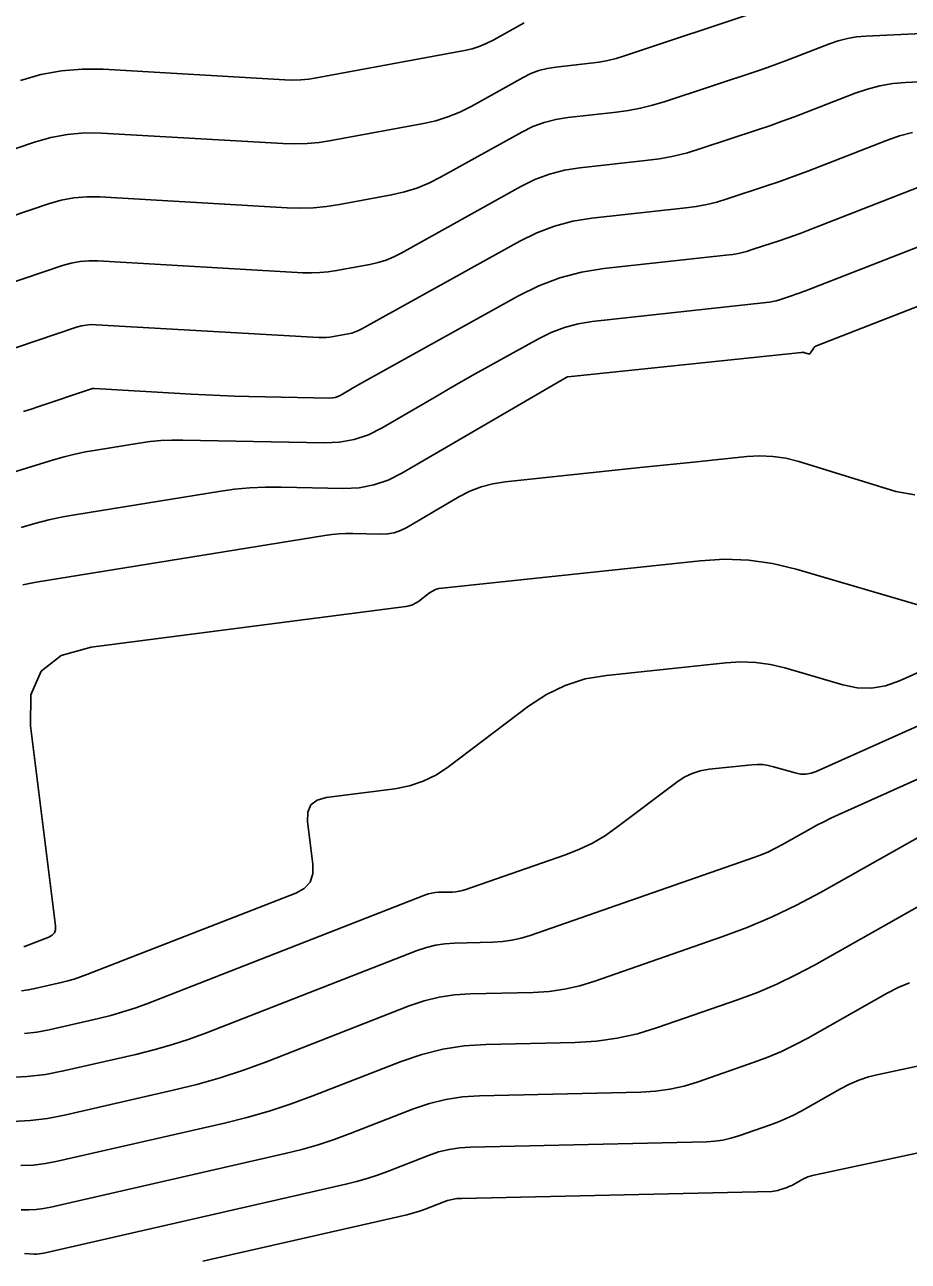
# Model space of a CAD drawing. Extents: x 1354696 to 1366163, y 660729 to 670380.
# Drawn here: x 1362324.7 to 1362379.5, y 664671.1 to 664747.7 of the extents above; entities that cross this region are included whole.
import ezdxf

# ---------------------------------------------------------------- set-up
doc = ezdxf.new("R2010")
doc.units = 0
doc.layers.add('R_Contours', color=7, linetype='Continuous')

msp = doc.modelspace()

# ---------------------------------------------------------------- linework, layer by layer
at = {"layer": 'R_Contours'}
for points in [[(1362314.597, 664736.836), (1362325.334, 664740.462), (1362326.351, 664740.753), (1362327.382, 664740.943), (1362328.427, 664741.033), (1362329.485, 664741.022), (1362340.72, 664740.372), (1362341.474, 664740.351), (1362342.226, 664740.375), (1362342.975, 664740.445), (1362343.721, 664740.56), (1362349.432, 664741.617), (1362350.203, 664741.792), (1362350.953, 664742.028), (1362351.681, 664742.324), (1362352.387, 664742.68), (1362355.612, 664744.472), (1362356.094, 664744.71), (1362356.592, 664744.897), (1362357.106, 664745.032), (1362357.636, 664745.116), (1362359.79, 664745.351), (1362360.326, 664745.424), (1362360.855, 664745.525), (1362361.379, 664745.653), (1362361.896, 664745.81), (1362370.289, 664748.59)], [(1362384.631, 664747.409), (1362376.855, 664747.03), (1362376.275, 664746.978), (1362375.706, 664746.881), (1362375.146, 664746.737), (1362374.595, 664746.548), (1362372.414, 664745.7), (1362371.868, 664745.491), (1362371.319, 664745.29), (1362370.767, 664745.095), (1362370.213, 664744.908), (1362364.355, 664742.967), (1362363.629, 664742.748), (1362362.896, 664742.567), (1362362.153, 664742.426), (1362361.402, 664742.324), (1362358.382, 664741.995), (1362357.638, 664741.876), (1362356.917, 664741.687), (1362356.219, 664741.425), (1362355.543, 664741.092), (1362350.503, 664738.29), (1362349.776, 664737.923), (1362349.026, 664737.619), (1362348.254, 664737.376), (1362347.459, 664737.196), (1362344.236, 664736.599), (1362343.429, 664736.474), (1362342.618, 664736.399), (1362341.805, 664736.373), (1362340.988, 664736.395), (1362329.376, 664737.067), (1362328.567, 664737.076), (1362327.768, 664737.007), (1362326.98, 664736.862), (1362326.202, 664736.639), (1362315.466, 664733.013)], [(1362324.466, 664744.285), (1362325.723, 664744.644), (1362326.996, 664744.879), (1362328.287, 664744.99), (1362329.594, 664744.976), (1362340.847, 664744.325), (1362341.342, 664744.311), (1362341.836, 664744.327), (1362342.327, 664744.373), (1362342.817, 664744.449), (1362351.986, 664746.146), (1362352.447, 664746.251), (1362352.895, 664746.392), (1362353.331, 664746.569), (1362353.753, 664746.782), (1362355.681, 664747.853)], [(1362384.514, 664744.411), (1362379.318, 664744.158), (1362378.517, 664744.087), (1362377.729, 664743.952), (1362376.955, 664743.754), (1362376.195, 664743.493), (1362373.18, 664742.32), (1362372.425, 664742.032), (1362371.666, 664741.753), (1362370.903, 664741.484), (1362370.137, 664741.225), (1362366.636, 664740.065), (1362365.792, 664739.81), (1362364.938, 664739.6), (1362364.074, 664739.436), (1362363.2, 664739.317), (1362359.127, 664738.873), (1362358.17, 664738.721), (1362357.242, 664738.476), (1362356.344, 664738.14), (1362355.475, 664737.711), (1362348.063, 664733.591), (1362347.597, 664733.356), (1362347.117, 664733.161), (1362346.622, 664733.006), (1362346.113, 664732.89), (1362344.049, 664732.508), (1362343.532, 664732.428), (1362343.013, 664732.38), (1362342.492, 664732.363), (1362341.969, 664732.378), (1362329.267, 664733.113), (1362328.707, 664733.118), (1362328.154, 664733.071), (1362327.609, 664732.97), (1362327.07, 664732.816), (1362316.334, 664729.19)], [(1362315.657, 664724.845), (1362327.939, 664728.994), (1362328.238, 664729.079), (1362328.541, 664729.135), (1362328.848, 664729.161), (1362329.158, 664729.158), (1362342.95, 664728.36), (1362343.179, 664728.354), (1362343.407, 664728.361), (1362343.635, 664728.382), (1362343.862, 664728.417), (1362344.767, 664728.585), (1362344.991, 664728.636), (1362345.207, 664728.704), (1362345.418, 664728.789), (1362345.622, 664728.893), (1362355.406, 664734.33), (1362356.469, 664734.855), (1362357.568, 664735.266), (1362358.702, 664735.565), (1362359.873, 664735.751), (1362365.689, 664736.386), (1362366.342, 664736.475), (1362366.988, 664736.597), (1362367.626, 664736.754), (1362368.257, 664736.945), (1362370.767, 664737.776), (1362371.393, 664737.988), (1362372.016, 664738.208), (1362372.636, 664738.436), (1362373.253, 664738.671), (1362378.14, 664740.572), (1362378.936, 664740.846), (1362379.747, 664741.053)], [(1362324.641, 664723.771), (1362325.118, 664723.927), (1362325.595, 664724.086), (1362328.807, 664725.171), (1362328.866, 664725.188), (1362328.927, 664725.199), (1362328.988, 664725.204), (1362329.05, 664725.203), (1362335.05, 664724.856), (1362335.943, 664724.809), (1362336.835, 664724.77), (1362337.728, 664724.739), (1362338.622, 664724.716), (1362343.637, 664724.613), (1362343.807, 664724.621), (1362343.971, 664724.651), (1362344.13, 664724.704), (1362344.282, 664724.78), (1362344.88, 664725.129), (1362345.03, 664725.216), (1362345.18, 664725.302), (1362345.33, 664725.387), (1362345.481, 664725.472), (1362355.337, 664730.95), (1362356.594, 664731.569), (1362357.893, 664732.056), (1362359.234, 664732.409), (1362360.618, 664732.629), (1362368.178, 664733.454), (1362368.611, 664733.513), (1362369.038, 664733.594), (1362369.461, 664733.698), (1362369.879, 664733.825), (1362371.54, 664734.375), (1362371.954, 664734.515), (1362372.367, 664734.661), (1362372.777, 664734.811), (1362373.186, 664734.967), (1362380.558, 664737.835)], [(1362318.99, 664718.474), (1362326.517, 664720.779), (1362327.167, 664720.966), (1362327.823, 664721.13), (1362328.484, 664721.272), (1362329.151, 664721.391), (1362331.827, 664721.823), (1362332.497, 664721.916), (1362333.169, 664721.978), (1362333.844, 664722.01), (1362334.52, 664722.011), (1362343.278, 664721.83), (1362344.225, 664721.874), (1362345.14, 664722.044), (1362346.022, 664722.34), (1362346.872, 664722.763), (1362350.324, 664724.778), (1362351.097, 664725.226), (1362351.873, 664725.671), (1362352.651, 664726.111), (1362353.431, 664726.548), (1362356.557, 664728.285), (1362357.352, 664728.677), (1362358.174, 664728.985), (1362359.022, 664729.209), (1362359.898, 664729.348), (1362370.667, 664730.523), (1362370.879, 664730.552), (1362371.088, 664730.592), (1362371.295, 664730.642), (1362371.5, 664730.704), (1362372.313, 664730.974), (1362372.516, 664731.042), (1362372.718, 664731.113), (1362372.919, 664731.187), (1362373.119, 664731.264), (1362382.976, 664735.098)], [(1362385.394, 664732.361), (1362373.802, 664727.852), (1362373.741, 664727.822), (1362373.686, 664727.785), (1362373.639, 664727.738), (1362373.599, 664727.684), (1362373.432, 664727.419), (1362373.402, 664727.382), (1362373.366, 664727.36), (1362373.324, 664727.353), (1362373.277, 664727.361), (1362373.077, 664727.423), (1362373.027, 664727.436), (1362372.976, 664727.443), (1362372.925, 664727.446), (1362372.874, 664727.443), (1362358.6, 664725.945), (1362358.377, 664725.922), (1362358.349, 664725.918), (1362358.323, 664725.91), (1362358.297, 664725.901), (1362358.272, 664725.888), (1362348.103, 664719.953), (1362347.249, 664719.528), (1362346.363, 664719.23), (1362345.443, 664719.059), (1362344.49, 664719.016), (1362340.614, 664719.096), (1362339.647, 664719.094), (1362338.682, 664719.048), (1362337.721, 664718.959), (1362336.762, 664718.827), (1362327.961, 664717.407), (1362327.086, 664717.25), (1362326.217, 664717.064), (1362325.355, 664716.848), (1362324.5, 664716.602)], [(1362324.6, 664713.043), (1362325.016, 664713.132), (1362325.435, 664713.207), (1362343.332, 664716.094), (1362343.76, 664716.153), (1362344.19, 664716.193), (1362344.621, 664716.213), (1362345.053, 664716.214), (1362346.785, 664716.178), (1362347.211, 664716.198), (1362347.622, 664716.274), (1362348.018, 664716.407), (1362348.399, 664716.597), (1362351.637, 664718.487), (1362352.313, 664718.836), (1362353.015, 664719.108), (1362353.743, 664719.304), (1362354.495, 664719.422), (1362362.877, 664720.303), (1362363.701, 664720.389), (1362364.525, 664720.476), (1362365.348, 664720.562), (1362366.172, 664720.649), (1362369.467, 664720.994), (1362370.287, 664721.039), (1362371.098, 664721.001), (1362371.902, 664720.881), (1362372.697, 664720.677), (1362378.701, 664718.818), (1362379.896, 664718.616)], [(1362380.573, 664711.668), (1362372.54, 664714.005), (1362371.072, 664714.357), (1362369.591, 664714.563), (1362368.097, 664714.623), (1362366.59, 664714.536), (1362350.595, 664712.846), (1362350.385, 664712.81), (1362350.185, 664712.747), (1362349.996, 664712.656), (1362349.818, 664712.539), (1362349.126, 664712.015), (1362348.948, 664711.897), (1362348.759, 664711.804), (1362348.56, 664711.738), (1362348.35, 664711.697), (1362328.841, 664709.179), (1362326.992, 664708.667), (1362325.749, 664707.686), (1362325.112, 664706.237), (1362325.08, 664704.319), (1362326.642, 664691.919), (1362326.641, 664691.682), (1362326.57, 664691.487), (1362326.432, 664691.332), (1362326.225, 664691.218), (1362324.88, 664690.693), (1362324.83, 664690.675), (1362324.779, 664690.658), (1362324.727, 664690.643), (1362324.674, 664690.63)], [(1362324.533, 664687.903), (1362324.945, 664687.954), (1362325.355, 664688.033), (1362326.988, 664688.406), (1362327.394, 664688.506), (1362327.796, 664688.622), (1362328.193, 664688.752), (1362328.585, 664688.896), (1362341.519, 664693.939), (1362342.05, 664694.232), (1362342.406, 664694.63), (1362342.586, 664695.133), (1362342.591, 664695.739), (1362342.259, 664698.375), (1362342.268, 664698.963), (1362342.464, 664699.406), (1362342.844, 664699.707), (1362343.41, 664699.863), (1362347.66, 664700.412), (1362348.565, 664700.587), (1362349.424, 664700.874), (1362350.238, 664701.272), (1362351.007, 664701.781), (1362355.95, 664705.527), (1362357.056, 664706.256), (1362358.228, 664706.817), (1362359.466, 664707.21), (1362360.771, 664707.435), (1362368.185, 664708.218), (1362369.11, 664708.271), (1362370.028, 664708.235), (1362370.938, 664708.108), (1362371.839, 664707.892), (1362375.43, 664706.847), (1362376.322, 664706.667), (1362377.203, 664706.647), (1362378.073, 664706.788), (1362378.931, 664707.09), (1362383.366, 664709.08)], [(1362383.001, 664705.619), (1362373.776, 664701.481), (1362373.457, 664701.368), (1362373.133, 664701.316), (1362372.806, 664701.323), (1362372.474, 664701.39), (1362371.138, 664701.779), (1362370.803, 664701.859), (1362370.465, 664701.906), (1362370.123, 664701.92), (1362369.779, 664701.9), (1362367.137, 664701.621), (1362366.595, 664701.528), (1362366.081, 664701.364), (1362365.595, 664701.132), (1362365.136, 664700.829), (1362361.49, 664698.066), (1362360.716, 664697.526), (1362359.907, 664697.051), (1362359.064, 664696.641), (1362358.186, 664696.296), (1362352.069, 664694.166), (1362351.866, 664694.104), (1362351.66, 664694.058), (1362351.451, 664694.029), (1362351.239, 664694.016), (1362350.384, 664693.997), (1362350.172, 664693.983), (1362349.964, 664693.951), (1362349.759, 664693.9), (1362349.559, 664693.832), (1362332.29, 664687.099), (1362331.556, 664686.829), (1362330.813, 664686.585), (1362330.062, 664686.369), (1362329.302, 664686.181), (1362326.246, 664685.484), (1362325.48, 664685.336), (1362324.708, 664685.241)], [(1362382.635, 664702.159), (1362375.129, 664698.791), (1362374.686, 664698.586), (1362374.248, 664698.371), (1362373.815, 664698.147), (1362373.387, 664697.912), (1362371.686, 664696.952), (1362371.256, 664696.722), (1362370.817, 664696.512), (1362370.369, 664696.322), (1362369.912, 664696.151), (1362356.06, 664691.327), (1362355.493, 664691.153), (1362354.918, 664691.026), (1362354.334, 664690.944), (1362353.742, 664690.908), (1362351.358, 664690.854), (1362350.767, 664690.815), (1362350.186, 664690.725), (1362349.616, 664690.585), (1362349.055, 664690.394), (1362335.996, 664685.302), (1362334.919, 664684.905), (1362333.831, 664684.549), (1362332.729, 664684.233), (1362331.616, 664683.957), (1362327.137, 664682.935), (1362326.014, 664682.718), (1362324.884, 664682.579), (1362323.747, 664682.519)], [(1362323.992, 664679.802), (1362325.064, 664679.859), (1362326.13, 664679.99), (1362327.189, 664680.194), (1362333.93, 664681.732), (1362335.397, 664682.096), (1362336.848, 664682.512), (1362338.282, 664682.982), (1362339.701, 664683.505), (1362348.552, 664686.956), (1362349.472, 664687.27), (1362350.409, 664687.5), (1362351.362, 664687.647), (1362352.332, 664687.711), (1362356.246, 664687.799), (1362357.218, 664687.859), (1362358.176, 664687.993), (1362359.12, 664688.203), (1362360.051, 664688.487), (1362367.924, 664691.23), (1362369.501, 664691.818), (1362371.047, 664692.475), (1362372.562, 664693.201), (1362374.046, 664693.995), (1362382.358, 664698.68)], [(1362382.074, 664694.232), (1362373.668, 664689.493), (1362372.513, 664688.876), (1362371.334, 664688.311), (1362370.131, 664687.8), (1362368.905, 664687.342), (1362363.949, 664685.616), (1362362.701, 664685.234), (1362361.435, 664684.954), (1362360.151, 664684.773), (1362358.848, 664684.693), (1362353.306, 664684.569), (1362351.957, 664684.48), (1362350.631, 664684.275), (1362349.328, 664683.955), (1362348.048, 664683.518), (1362342.575, 664681.385), (1362341.233, 664680.889), (1362339.875, 664680.445), (1362338.501, 664680.05), (1362337.112, 664679.706), (1362326.763, 664677.344), (1362326.007, 664677.198), (1362325.247, 664677.105), (1362324.483, 664677.065)], [(1362379.565, 664688.396), (1362378.855, 664688.095), (1362378.165, 664687.74), (1362373.251, 664684.97), (1362372.445, 664684.539), (1362371.623, 664684.145), (1362370.783, 664683.788), (1362369.927, 664683.468), (1362366.469, 664682.264), (1362365.598, 664681.998), (1362364.714, 664681.802), (1362363.818, 664681.676), (1362362.909, 664681.62), (1362352.903, 664681.395), (1362351.857, 664681.326), (1362350.83, 664681.168), (1362349.82, 664680.919), (1362348.828, 664680.581), (1362344.897, 664679.048), (1362343.908, 664678.684), (1362342.908, 664678.356), (1362341.897, 664678.066), (1362340.874, 664677.812), (1362326.337, 664674.494), (1362325.885, 664674.407), (1362325.431, 664674.351), (1362324.973, 664674.327), (1362324.513, 664674.334)], [(1362324.706, 664671.622), (1362325.313, 664671.592), (1362325.464, 664671.59), (1362325.614, 664671.598), (1362325.763, 664671.616), (1362325.912, 664671.645), (1362344.636, 664675.918), (1362345.292, 664676.081), (1362345.942, 664676.267), (1362346.583, 664676.478), (1362347.218, 664676.712), (1362349.741, 664677.695), (1362350.378, 664677.913), (1362351.026, 664678.072), (1362351.686, 664678.174), (1362352.357, 664678.218), (1362366.97, 664678.547), (1362367.485, 664678.579), (1362367.994, 664678.65), (1362368.495, 664678.761), (1362368.989, 664678.912), (1362370.949, 664679.595), (1362371.435, 664679.776), (1362371.911, 664679.979), (1362372.377, 664680.202), (1362372.834, 664680.447), (1362375.276, 664681.823), (1362375.842, 664682.115), (1362376.425, 664682.362), (1362377.026, 664682.563), (1362377.643, 664682.72), (1362384.282, 664684.144)], [(1362335.773, 664671.143), (1362348.398, 664674.024), (1362348.688, 664674.096), (1362348.975, 664674.179), (1362349.259, 664674.272), (1362349.539, 664674.375), (1362350.655, 664674.81), (1362350.936, 664674.906), (1362351.223, 664674.976), (1362351.514, 664675.021), (1362351.811, 664675.041), (1362371.031, 664675.474), (1362371.153, 664675.482), (1362371.273, 664675.499), (1362371.392, 664675.525), (1362371.508, 664675.56), (1362371.972, 664675.722), (1362372.087, 664675.765), (1362372.199, 664675.813), (1362372.31, 664675.865), (1362372.418, 664675.923), (1362372.995, 664676.249), (1362373.129, 664676.318), (1362373.267, 664676.376), (1362373.408, 664676.424), (1362373.554, 664676.461), (1362385.605, 664679.046)]]:
    msp.add_lwpolyline(points, dxfattribs=at)

doc.saveas('drawing.dxf')
